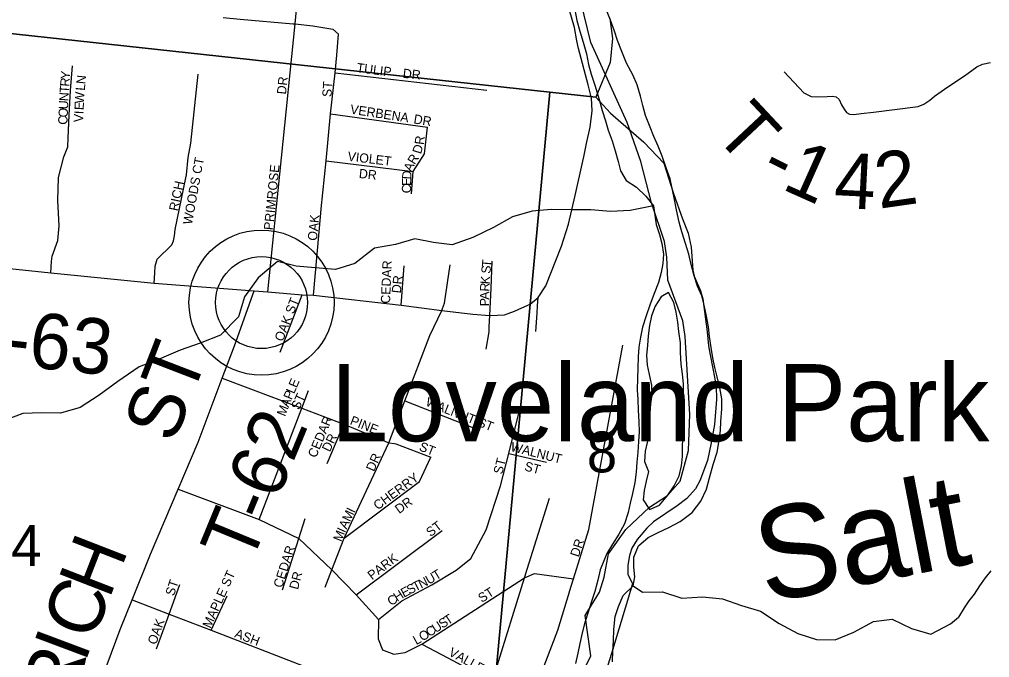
# Model space of a CAD drawing. Extents: x 1310247 to 1664935, y 284496 to 704931.
# Drawn here: x 1468219 to 1473471, y 476330 to 479785 of the extents above; entities that cross this region are included whole.
import ezdxf

# ---------------------------------------------------------------- set-up
doc = ezdxf.new("R2010")
doc.units = 0
for name, color, linetype in [('GM_P_State_Location', 7, 'Continuous'), ('GM_X_Adjacent_County', 7, 'Continuous'), ('GM_X_City_Street', 7, 'Continuous'), ('GM_X_County', 7, 'Continuous'), ('GM_X_County_Subdivision_Text', 7, 'Continuous'), ('GM_X_Interstate_Route', 7, 'Continuous'), ('GM_X_Major_River_Text', 7, 'Continuous'), ('GM_X_Minor_Lake_Text', 7, 'Continuous'), ('GM_X_Minor_River_Text', 7, 'Continuous'), ('GM_X_State_Location', 7, 'Continuous'), ('GM_X_Township_Subdivision', 7, 'Continuous'), ('GM_X_Unincorporated', 7, 'Continuous'), ('GM_X_US_Location', 7, 'Continuous')]:
    doc.layers.add(name, color=color, linetype=linetype)

msp = doc.modelspace()

# ---------------------------------------------------------------- linework, layer by layer
at = {"layer": 'GM_X_Adjacent_County'}
msp.add_lwpolyline([(1471264, 476237.9), (1471313, 476339.1), (1471282.5, 476557.7), (1471358.9, 476683.3), (1471384.6, 476765), (1471408.2, 476892.2), (1471502.3, 477022.9), (1471630.6, 477144.2), (1471728.1, 477207.2), (1471795.4, 477284.4), (1471841.6, 477451.9), (1471848.7, 477645.7), (1471823.1, 478068.1), (1471811.2, 478153.1), (1471729.1, 478373.8), (1471724.6, 478497.3), (1471711.1, 478582), (1471641.5, 478791.9), (1471582.3, 479015.3), (1471509.2, 479226.6), (1471312.7, 479659.7), (1471259, 479882.2)], dxfattribs=at)
at = {"layer": 'GM_X_City_Street'}
for points in [[(1471225.6, 479837.3), (1471236.6, 479778.9), (1471253.7, 479722.3), (1471270.6, 479661.7), (1471289.6, 479599.1), (1471300.6, 479540.6), (1471313.7, 479488.2), (1471334.7, 479429.5), (1471357.4, 479350.8), (1471374.4, 479292.2), (1471391.5, 479235.6), (1471406.6, 479185.1), (1471427.7, 479128.5), (1471444.8, 479073.9), (1471459.8, 479015.4), (1471472.9, 478964.9), (1471504.1, 478912.1), (1471559.7, 478876.9), (1471611, 478827.7), (1471652.2, 478776.7), (1471659.3, 478724.4), (1471666.5, 478674), (1471683.6, 478621.5), (1471696.7, 478571), (1471705.7, 478514.6), (1471702.8, 478464.4), (1471693.9, 478414.4), (1471678.9, 478360.4), (1471655.7, 478300.6), (1471632.5, 478238.8), (1471611.4, 478180.9), (1471592.2, 478119), (1471581.2, 478065), (1471572.2, 478010.9), (1471569.3, 477958.7), (1471566.2, 477896.5), (1471565.2, 477840.3), (1471564.1, 477780), (1471567.1, 477727.8), (1471568.1, 477669.5), (1471573, 477607.1), (1471574, 477552.9), (1471571.1, 477500.7), (1471566, 477442.5), (1471561, 477388.4), (1471558, 477334.2), (1471551, 477278.1), (1471537.9, 477218.1), (1471524.9, 477166.1), (1471514, 477116.1), (1471494.8, 477054.2), (1471463.7, 476998.5), (1471430.6, 476944.9), (1471399.5, 476893.3), (1471363.8, 476805.5), (1471350.8, 476749.5), (1471333.6, 476687.6), (1471314.5, 476627.7), (1471297.5, 476575.8), (1471280.4, 476519.9), (1471265.3, 476463.9), (1471252.2, 476405.9), (1471241.3, 476353.9), (1471230.2, 476297.8)], [(1471480.5, 479611.6), (1471457.5, 479670.3), (1471440.3, 479720.8), (1471419.3, 479781.5), (1471394.4, 479844.2)], [(1471429.1, 476306.2), (1471432.1, 476364.3), (1471435.2, 476420.5), (1471436.3, 476482.8), (1471443.6, 476553), (1471462.6, 476606.8), (1471487.8, 476666.6), (1471540.9, 476717.8), (1471549.8, 476767.9), (1471544.8, 476820.2), (1471545.7, 476874.5), (1471570.9, 476934.2), (1471621.9, 476979.5), (1471676.6, 477006.6), (1471735.3, 477033.6), (1471796.1, 477066.6), (1471861.2, 477115.6), (1471908.5, 477177), (1471937.8, 477242.7), (1471954.9, 477302.6), (1471974.3, 477374.6), (1471995.6, 477442.5), (1472006.7, 477504.6), (1472013.7, 477558.7), (1472016.6, 477608.8), (1472021.9, 477677), (1472020.9, 477731.3), (1472009.9, 477789.8), (1471996.9, 477850.3), (1471983.8, 477900.7), (1471972.7, 477953.2), (1471963.6, 478009.6), (1471954.7, 478068), (1471949.6, 478120.3), (1471936.7, 478186.8), (1471925.6, 478237.3), (1471912.4, 478287.7), (1471889.3, 478340.4), (1471872.2, 478397), (1471855.3, 478457.5), (1471842.2, 478514), (1471825.2, 478572.6), (1471804.3, 478635.3), (1471791.2, 478687.8), (1471776.3, 478754.3), (1471763.4, 478818.8), (1471752.3, 478869.3), (1471741.2, 478921.7), (1471720.2, 478982.4), (1471699.2, 479045), (1471676.1, 479099.7), (1471652.9, 479150.4), (1471633.8, 479200.9), (1471608.8, 479265.7), (1471593.7, 479318.2), (1471580.6, 479368.7), (1471563.6, 479431.2), (1471540.5, 479485.9), (1471505.5, 479548.9), (1471480.5, 479611.6)], [(1471624.3, 477337), (1471611.3, 477285), (1471600.4, 477235), (1471595.5, 477184.9), (1471630.7, 477132), (1471683.3, 477155.1), (1471728.4, 477208.5), (1471763.5, 477260), (1471790.5, 477313.8), (1471803.5, 477367.8), (1471808.5, 477417.9), (1471809.5, 477478.1), (1471812.5, 477530.3), (1471815.5, 477586.5), (1471814.4, 477638.7), (1471813.5, 477695), (1471814.5, 477753.2), (1471813.5, 477811.5), (1471808.5, 477863.8), (1471801.4, 477918.2), (1471798.6, 477982.5), (1471797.5, 478034.8), (1471788.5, 478095.2), (1471783.4, 478145.5), (1471774.4, 478199.9), (1471761.3, 478252.4), (1471732.1, 478307.2)], [(1471732.1, 478307.2), (1471693.6, 478283.8), (1471660.5, 478232.2), (1471641.5, 478180.3), (1471630.6, 478128.3), (1471623.5, 478072.2), (1471618.6, 478020.1), (1471613.6, 477967.9), (1471616.7, 477913.6), (1471627.8, 477863.2), (1471640.8, 477804.7), (1471641.9, 477754.5), (1471635, 477704.4), (1471632.1, 477654.2), (1471631.1, 477602), (1471628.2, 477551.8), (1471619.3, 477501.8), (1471606.3, 477447.8), (1471603.2, 477391.6), (1471624.3, 477337)]]:
    msp.add_lwpolyline(points, dxfattribs=at)
at = {"layer": 'GM_X_County'}
msp.add_lwpolyline([(1465895.8, 479957.7), (1471089.7, 479391.3), (1470721.5, 475401.3), (1470436.3, 475012.3), (1469777.4, 474092.3), (1465310, 474583.1)], close=True, dxfattribs=at)
for points in [[(1471415.7, 479790.7), (1471429.5, 479682.5), (1471416.9, 479552.7), (1471339.1, 479364.3), (1471089.7, 479391.3), (1465895.8, 479957.7)], [(1470721.5, 475401.3), (1471089.7, 479391.3), (1471339.1, 479364.3), (1471419.3, 479276.7), (1471600.2, 479121.1), (1471707.9, 479007), (1471760.5, 478841.9), (1471807.8, 478705), (1471840.2, 478628.4), (1471854.7, 478552.1), (1471864.2, 478427.9), (1471871.6, 478395.7), (1471905.9, 478315.1), (1471919.1, 478272.8), (1471941.5, 478094.4), (1471949.9, 478018.2), (1471957.1, 477978.1), (1471975.3, 477885.7), (1471991.5, 477799.4), (1471992.1, 477727.4), (1471981.4, 477591.6), (1471963.4, 477492), (1471943.5, 477396.4), (1471903.3, 477287.3), (1471878.4, 477243.8), (1471831.3, 477190.7), (1471780.6, 477151.7), (1471650.8, 477064.4), (1471616.2, 477031.1), (1471562.9, 476970.2), (1471534, 476922.7), (1471521.2, 476883), (1471512.1, 476831.2), (1471513.1, 476781.2), (1471538.1, 476728.7), (1471424.5, 476353), (1471394.7, 476259.6)]]:
    msp.add_lwpolyline(points, dxfattribs=at)
at = {"layer": 'GM_X_County_Subdivision_Text'}
for points in [[(1471237, 479668.6), (1471223.2, 479741.8), (1471195.5, 479840.3)], [(1471274, 479041.5), (1471289.3, 479114), (1471309.6, 479202.4), (1471320.4, 479290.2), (1471315.7, 479358.3), (1471297.5, 479430.6), (1471244.8, 479627.7), (1471237, 479668.6)], [(1472358.9, 479501.1), (1472464.7, 479386.7), (1472505.8, 479367.9), (1472537.1, 479365.8), (1472592.5, 479366.9), (1472621, 479369), (1472641.1, 479365.4), (1472655.9, 479351.4), (1472669.9, 479323), (1472683.6, 479298.8), (1472696.2, 479281.6), (1472712.7, 479272.9), (1472736.5, 479270), (1472775.4, 479275.1), (1472841.6, 479282.6), (1473084.9, 479314), (1473115.2, 479325.8), (1473147.2, 479348.2), (1473173.5, 479369.4), (1473245.4, 479419.8), (1473335.8, 479480.2), (1473401.3, 479529.2), (1473433, 479542.9), (1473475.4, 479551.5)], [(1470864.4, 478192.4), (1470899.2, 478204.7), (1470938.3, 478223), (1470984.3, 478243.2), (1471026.8, 478280.3), (1471068, 478342.4), (1471153.7, 478557.8), (1471190.8, 478676.6), (1471227.9, 478832.5), (1471269.1, 479018.1), (1471274, 479041.5)], [(1467001.7, 478559.3), (1468388.6, 478413.8), (1468948.6, 478356.5), (1469489.6, 478316.5), (1469564.3, 478309.7), (1469750.3, 478294.2), (1469810.4, 478291.3), (1470285.6, 478238.5), (1470505.9, 478209.7), (1470673.1, 478189.9), (1470765.5, 478181.8), (1470845.9, 478185.8), (1470864.4, 478192.4)], [(1468069.6, 474253.6), (1468159.1, 474539.5), (1468324.9, 474905.4), (1468465, 475417.1), (1468535.1, 475686.8), (1468641.7, 476063.6), (1468642.5, 476151.4), (1468765.6, 476482.3), (1468830, 476642.6), (1468929.7, 476890.7), (1469078.5, 477241.6), (1469186.7, 477496.8), (1469317.1, 477842.6), (1469383.3, 478018.1), (1469489.6, 478316.5)]]:
    msp.add_lwpolyline(points, dxfattribs=at)
at = {"layer": 'GM_X_Major_River_Text'}
msp.add_line((1469530.1, 478251.9), (1469530.1, 478251.9), dxfattribs=at)
at = {"layer": 'GM_X_Minor_River_Text'}
for points in [[(1471652.2, 478776.7), (1471525.7, 478750.3), (1471419.3, 478744.3), (1471313, 478754.3), (1471212.7, 478754.3), (1471098.3, 478756.4), (1470994, 478746.3), (1470887.6, 478716.3), (1470785.3, 478658.1), (1470673, 478604), (1470562.6, 478563.9), (1470460.3, 478578), (1470360, 478598), (1470255.6, 478565.9), (1470141.3, 478545.9), (1470034.9, 478463.7), (1469930.6, 478431.6), (1469820.2, 478439.6), (1469717.9, 478449.7), (1469615.6, 478473.7), (1469511.3, 478385.5), (1469437, 478283.3), (1469404.9, 478175), (1469308.6, 478074.8), (1469198.3, 478032.7), (1469089.9, 477994.6), (1468975.6, 477946.5), (1468867.2, 477904.4), (1468752.9, 477824.2), (1468650.6, 477750), (1468548.2, 477683.9), (1468441.9, 477653.8), (1468339.6, 477655.8), (1468237.2, 477651.8), (1468132.9, 477611.7)], [(1473476.9, 476798.9), (1473446.2, 476761.3)], [(1473446.2, 476761.3), (1473415.4, 476717.7), (1473386.6, 476674), (1473357.9, 476636.4), (1473333.2, 476598.7), (1473302.5, 476549.1)], [(1471540.9, 476717.8), (1471592.1, 476683.5), (1471700.4, 476685.5), (1471804.7, 476651.4), (1471917.1, 476659.4), (1472025.5, 476647.4), (1472127.8, 476611.3), (1472230.1, 476581.2), (1472332.4, 476515), (1472432.8, 476460.9), (1472533.1, 476428.8), (1472635.4, 476426.8), (1472735.7, 476466.9), (1472842.1, 476525.1), (1472944.4, 476537.1), (1473047.9, 476487), (1473153.3, 476456.9), (1473258.7, 476513), (1473302.5, 476549.1)]]:
    msp.add_lwpolyline(points, dxfattribs=at)
at = {"layer": 'GM_X_State_Location'}
for points in [[(1469564.3, 478309.7), (1469712, 479760.4), (1469733, 479992.3), (1469748.3, 480137), (1469751.9, 480169.6)], [(1469322.8, 479796.2), (1469414.1, 479786.5), (1469701, 479761.4)], [(1469701, 479761.4), (1469712, 479760.4), (1469807.7, 479749.6), (1469916.1, 479732.5)], [(1469852.7, 478759.5), (1469880.2, 479019.2), (1469903.5, 479273.1), (1469927.7, 479495.1), (1469938.4, 479592), (1469946.1, 479705.4), (1469916.1, 479732.5)], [(1468388.6, 478413.8), (1468393.6, 478474.9), (1468396.5, 478502.8), (1468426.6, 478587.7), (1468433.8, 478667.1), (1468426.6, 478804.2), (1468431.2, 478929.5), (1468459.1, 479040.9), (1468480.8, 479094.5), (1468482.8, 479143), (1468489, 479266.7), (1468496.2, 479400.7), (1468506, 479533.3)], [(1468948.6, 478356.5), (1468952.5, 478412.5), (1468954.9, 478449.2), (1468965.1, 478487.9), (1469043.8, 478564.2), (1469054, 478586.4), (1469059.3, 478612.5), (1469063.1, 478647.3), (1469120.3, 478927.1), (1469124.7, 478943.3), (1469133.2, 479038.3), (1469147.8, 479115.9), (1469186.6, 479489.5)], [(1469927.7, 479495.1), (1470749, 479402.2)], [(1469903.5, 479273.1), (1470429.1, 479201.2)], [(1470342.5, 478840.8), (1470350.3, 478962), (1470412.7, 479057.7), (1470429.1, 479201.2)], [(1469880.2, 479019.2), (1470350.3, 478962)], [(1469810.4, 478291.3), (1469850.2, 478735.2), (1469852.7, 478759.5)], [(1470773.6, 478329.2), (1470773.6, 478329.6), (1470779, 478476.8)], [(1470285.6, 478238.5), (1470301.8, 478451.1)], [(1470510.1, 478220.3), (1470521.2, 478248.6), (1470550.3, 478456.2)], [(1470762.7, 478120.6), (1470765.5, 478181.8), (1470773.6, 478329.2)], [(1469630.2, 477984.1), (1469750.3, 478294.2)], [(1471024.6, 478233.8), (1471026.8, 478280.3)], [(1469910.8, 476805.4), (1469977.8, 476976.5), (1470219.4, 477493.2), (1470305.9, 477720.7), (1470440.9, 478073.7), (1470505.9, 478209.7), (1470510.1, 478220.3)], [(1471014.7, 478094.6), (1471022.7, 478193.9), (1471024.6, 478233.8)], [(1470745.3, 477999.5), (1470761.5, 478094), (1470762.7, 478120.6)], [(1471196.7, 476686.2), (1471197.1, 476687.5), (1471218.6, 476756.6), (1471301.8, 477023.4), (1471484.9, 478022.2)], [(1469317.1, 477842.6), (1469747.6, 477679.6), (1469975.8, 477593.1), (1470219.4, 477493.2), (1470249.3, 477489.6), (1470257.3, 477486.6)], [(1469518, 477078.1), (1469747.6, 477679.6), (1469784, 477775.2)], [(1470305.9, 477720.7), (1470685.9, 477570.9)], [(1470163.4, 476536.2), (1470290.3, 476638.1), (1470452.6, 476724.1), (1470583.1, 476803.7), (1470663.4, 476866.8), (1470746.4, 477021), (1470823.9, 477259.4), (1470868.4, 477435.7), (1470923.2, 477652.7)], [(1469884.7, 477380.1), (1469975.8, 477593.1)], [(1470257.3, 477486.6), (1470445.5, 477415.3)], [(1470868.4, 477435.7), (1471072.4, 477387.8)], [(1469977.8, 476976.5), (1470385.6, 477283.2), (1470445.5, 477415.3)], [(1469078.5, 477241.6), (1469518, 477078.1), (1469731.5, 476974.3), (1469910.8, 476805.4), (1470042.8, 476669.3), (1470163.4, 476536.2), (1470160.4, 476432.2), (1470184.1, 476371.7), (1470245.9, 476348.5), (1470306.8, 476358), (1470397.9, 476402.7), (1470953.8, 476760.9), (1471006.9, 476784.7), (1471007.5, 476784.6)], [(1470959.3, 476778.4), (1470959.5, 476779), (1471089.2, 477192.4)], [(1469643.5, 476696.7), (1469731.5, 476974.3), (1469766, 477083.3)], [(1470042.8, 476669.3), (1470507.3, 477018)], [(1469873.6, 476710.4), (1469910.8, 476805.4)], [(1470745, 476165.9), (1470745.7, 476167.1), (1470766.8, 476205.2), (1470795.7, 476257.1), (1470953.8, 476760.9), (1470959.3, 476778.4)], [(1471007.5, 476784.6), (1471218.6, 476756.6)], [(1468962.1, 476378), (1469030.2, 476565.3), (1469088.3, 476724.8)], [(1470977.9, 476120.7), (1470978, 476121), (1471036.2, 476223.9), (1471133.5, 476479), (1471196.7, 476686.2)], [(1468830, 476642.6), (1469030.2, 476565.3), (1469257.2, 476477.6), (1469732.6, 476294), (1469784.4, 476274)], [(1469257.2, 476477.6), (1469344.4, 476664.2)], [(1470397.9, 476402.7), (1470537.8, 476327.8), (1470766.8, 476205.2), (1470965.5, 476098.9)]]:
    msp.add_lwpolyline(points, dxfattribs=at)
at = {"layer": 'GM_X_Unincorporated'}
for radius in [392.8, 249]:
    msp.add_circle((1469530.1, 478251.9), radius, dxfattribs=at)

# ---------------------------------------------------------------- texts
at = {"layer": 'GM_P_State_Location'}
for s, rotation, p in [('TULIP', 352.5022, (1470042.3, 479500)), ('Y', 85.2291, (1468491.9, 479459.4)), ('N', 84.1763, (1468576.1, 479432.9)), ('DR', 83.9946, (1469662.1, 479377.2)), ('DR', 353.9832, (1470292.8, 479469.2)), ('T', 86.3095, (1468486.4, 479385.1)), ('R', 85.3069, (1468488.7, 479420)), ('L', 85.2409, (1468573.2, 479398)), ('ST', 86.4262, (1469908.5, 479363.6)), ('N', 87.3357, (1468484.4, 479341.4)), ('W', 86.4499, (1468568.6, 479328.1)), ('U', 87.3111, (1468482.3, 479297.4)), ('E', 86.9929, (1468566.8, 479293)), ('VERBENA', 351.2556, (1470007.3, 479275.5)), ('C', 87.328, (1468478.4, 479213.9)), ('O', 87.3329, (1468480.3, 479253.4)), ('V', 87.0699, (1468563.4, 479227.1)), ('I', 87.0699, (1468565.7, 479271.1)), ('DR', 350.5298, (1470350.6, 479222.7)), ('D', 72.9471, (1470392.7, 479053.2)), ('R', 82.6744, (1470407.6, 479104.3)), ('VIOLET', 353.1565, (1469993.8, 479020.3)), ('R', 58.1825, (1470359, 478995.5)), ('WOODS CT', 79.6277, (1469152.8, 478671.4)), ('PRIMROSE', 84.2072, (1469591.7, 478642.4)), ('A', 65.263, (1470341.4, 478957)), ('DR', 353.9832, (1470055.1, 478927)), ('D', 86.785, (1470340.1, 478917.9)), ('RICH', 78.0242, (1469077, 478744.6)), ('E', 89.6443, (1470339.9, 478883.3)), ('C', 89.6357, (1470339.6, 478843.7)), ('OAK', 84.2923, (1469829.3, 478585.1)), ('CEDAR', 87.5647, (1470225.2, 478245.3)), ('T', 85.1025, (1470771.7, 478441.9)), ('S', 85.1025, (1470768.7, 478406.8)), ('DR', 83.9946, (1470283.6, 478300.5)), ('K', 85.2291, (1470763.9, 478349.9)), ('R', 87.4007, (1470762.1, 478310.8)), ('OAK ST', 68.6283, (1469645.1, 478037.6)), ('P', 89.918, (1470762, 478232.2)), ('A', 89.9253, (1470762.1, 478267.4)), ('E', 66.7978, (1469719.8, 477786.9)), ('P', 66.7727, (1469692.1, 477722.2)), ('L', 66.8167, (1469706, 477754.6)), ('ST', 64.9612, (1469732.7, 477667.4)), ('WALNUT ST', 338.5974, (1470414.1, 477695.4)), ('M', 68.9089, (1469657.3, 477632.4)), ('A', 68.7993, (1469676.3, 477681.6)), ('CEDAR', 67.2835, (1469824.5, 477408)), ('PINE', 338.5561, (1470004.9, 477594.2)), ('DR', 64.8032, (1469899.6, 477440)), ('ST', 338.1961, (1470378.9, 477453.4)), ('WALNUT', 345.7321, (1470875, 477449.4)), ('DR', 66.0409, (1470138.6, 477333.8)), ('ST', 75.9702, (1470832.7, 477319.3)), ('ST', 345.0622, (1470949.7, 477344.2)), ('CHERRY', 36.2557, (1470158.7, 477126.6)), ('DR', 36.2494, (1470275, 477106.4)), ('M', 64.8037, (1470009.2, 477062)), ('I', 64.8035, (1470031.7, 477109.8)), ('A', 64.8035, (1469990.4, 477022.2)), ('ST', 37.5735, (1470444.5, 476981.3)), ('M', 68.2053, (1469962, 476953.9)), ('I', 65.5271, (1469981.4, 477002.3)), ('DR', 71.5614, (1471246.5, 476871.2)), ('CEDAR', 72.3509, (1469640.5, 476703.9)), ('PARK', 37.1845, (1470127.8, 476748.1)), ('MAPLE ST', 65.7724, (1469253.7, 476484.9)), ('DR', 75.2542, (1469727, 476695)), ('T', 31.9788, (1470475, 476746.9)), ('ST', 71.5738, (1469055.3, 476660)), ('T', 27.2292, (1470362.6, 476686.4)), ('N', 27.2394, (1470393.9, 476702.5)), ('U', 30.0955, (1470435.4, 476723.9)), ('H', 33.187, (1470264.5, 476630.5)), ('E', 27.7013, (1470300.2, 476653.9)), ('S', 27.2369, (1470331.3, 476670.3)), ('ST', 32.7321, (1470722.3, 476625.4)), ('C', 36.6416, (1470233.3, 476607.3)), ('OAK', 70.3491, (1468958.6, 476396.2)), ('S', 33.0706, (1470508.9, 476485.6)), ('T', 33.0706, (1470538.4, 476504.8)), ('ASH', 338.9591, (1469380, 476441.4)), ('O', 32.5996, (1470401.3, 476416.1)), ('C', 33.0874, (1470438.8, 476440)), ('U', 33.0596, (1470472, 476461.6)), ('L', 28.6432, (1470367.2, 476397.3)), ('VALLEY', 331.1473, (1470538.4, 476344.1))]:
    msp.add_text(s, height=50, rotation=rotation, dxfattribs=at).set_placement(p)
at = {"layer": 'GM_X_Interstate_Route'}
msp.add_text('Loveland Park', height=417, rotation=0, dxfattribs=at).set_placement((1469904.6, 477501.6))
at = {"layer": 'GM_X_Minor_Lake_Text'}
msp.add_text('Salt', height=499.98, rotation=10.9672, dxfattribs=at).set_placement((1472256.8, 476623.3))
at = {"layer": 'GM_X_Township_Subdivision'}
for s, rotation, p in [('T', 313.136, (1471970.4, 479163.4)), ('1', 335.8987, (1472339.2, 478869.7)), ('4', 357.1149, (1472625, 478766.2)), ('2', 8.1566, (1472872.4, 478759.8)), ('-', 333.5042, (1472216.6, 478930.5)), ('T-63', 354.0098, (1467886.2, 477943.3)), ('ST', 68.9219, (1469055.3, 477482.6)), ('T-62', 67.5459, (1469469.6, 476825.2)), ('H', 68.7729, (1468705.4, 476641.7)), ('C', 68.8871, (1468616.7, 476412)), ('I', 69.4293, (1468573.6, 476297.3)), ('R', 77.1253, (1468521.8, 476067.3))]:
    msp.add_text(s, height=300, rotation=rotation, dxfattribs=at).set_placement(p)
at = {"layer": 'GM_X_US_Location'}
for s, p in [('8', (1471290.6, 477332.7)), ('14', (1468010.4, 476826.2))]:
    msp.add_text(s, height=221, rotation=0, dxfattribs=at).set_placement(p)

doc.saveas('drawing.dxf')
